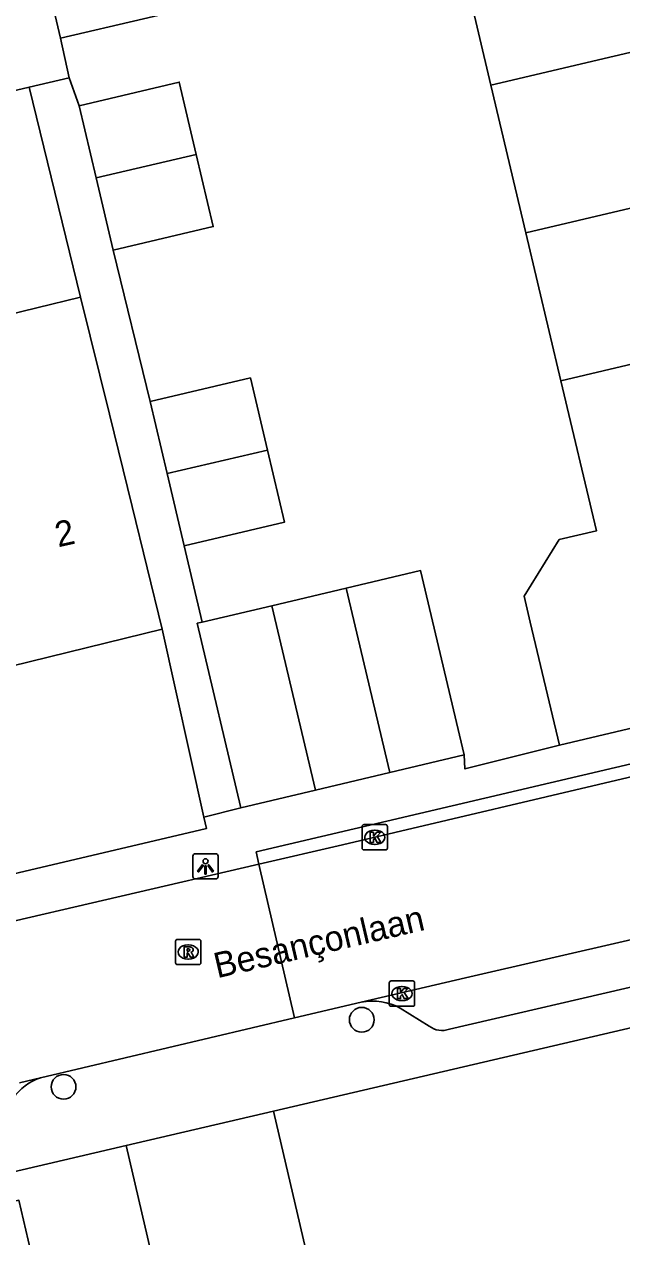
# Model space of a CAD drawing. Extents: x 158461 to 159795, y 387220 to 388672.
# Drawn here: x 159289.3 to 159312.9, y 388368.24 to 388416.18 of the extents above; entities that cross this region are included whole.
import ezdxf

# ---------------------------------------------------------------- set-up
doc = ezdxf.new("R2010")
doc.units = 0
for name, color, linetype in [('IMGEO_Boom', 7, 'Continuous'), ('IMGEO_Kolk', 7, 'Continuous'), ('IMGEO_Lichtpunt', 7, 'Continuous'), ('IMGEO_Openbare_ruimte_label', 7, 'Continuous'), ('IMGEO_Pand', 7, 'Continuous'), ('IMGEO_Pand_nummerreeks', 7, 'Continuous'), ('IMGEO_Rijbaan_lokaal_open', 7, 'Continuous'), ('IMGEO_Rioolput', 7, 'Continuous'), ('IMGEO_Voetpad_open', 7, 'Continuous')]:
    doc.layers.add(name, color=color, linetype=linetype)

msp = doc.modelspace()

# ---------------------------------------------------------------- linework, layer by layer
at = {"layer": 'IMGEO_Boom'}
for centre in [(159302.629, 388376.822), (159290.85, 388374.171)]:
    msp.add_circle(centre, 0.489, dxfattribs=at)
at = {"layer": 'IMGEO_Kolk'}
for p, q in [((159302.644, 388383.611), (159302.644, 388384.463)), ((159302.719, 388384.537), (159303.571, 388384.537)), ((159303.645, 388384.463), (159303.645, 388383.611)), ((159303.132, 388384.317), (159303.157, 388384.317)), ((159303.571, 388383.537), (159302.719, 388383.537)), ((159303.155, 388383.757), (159303.13, 388383.757)), ((159303.717, 388377.432), (159303.717, 388378.284)), ((159303.792, 388378.358), (159304.644, 388378.358)), ((159304.718, 388378.284), (159304.718, 388377.432)), ((159304.205, 388378.138), (159304.23, 388378.138)), ((159304.644, 388377.358), (159303.792, 388377.358)), ((159304.228, 388377.578), (159304.203, 388377.578))]:
    msp.add_line(p, q, dxfattribs=at)
for points in [[(159302.644, 388383.611), (159302.644, 388384.463)], [(159302.719, 388384.537), (159303.571, 388384.537)], [(159303.645, 388384.463), (159303.645, 388383.611)], [(159302.965, 388384.237), (159303.088, 388384.237), (159303.088, 388384.086), (159303.218, 388384.237), (159303.382, 388384.237), (159303.236, 388384.086), (159303.389, 388383.837), (159303.237, 388383.837), (159303.152, 388384.001), (159303.088, 388383.934), (159303.088, 388383.837), (159302.965, 388383.837), (159302.965, 388384.237)], [(159303.571, 388383.537), (159302.719, 388383.537)], [(159303.717, 388377.432), (159303.717, 388378.284)], [(159303.792, 388378.358), (159304.644, 388378.358)], [(159304.718, 388378.284), (159304.718, 388377.432)], [(159304.038, 388378.058), (159304.161, 388378.058), (159304.161, 388377.907), (159304.291, 388378.058), (159304.455, 388378.058), (159304.309, 388377.907), (159304.462, 388377.658), (159304.31, 388377.658), (159304.225, 388377.822), (159304.161, 388377.755), (159304.161, 388377.658), (159304.038, 388377.658), (159304.038, 388378.058)], [(159304.644, 388377.358), (159303.792, 388377.358)]]:
    msp.add_lwpolyline(points, dxfattribs=at)
for centre, start, end in [((159302.721, 388384.461), 91.552, 178.448), ((159302.721, 388384.461), 91.552, 178.448), ((159303.569, 388384.461), 1.552, 88.448), ((159303.569, 388384.461), 1.552, 88.448), ((159302.721, 388383.613), 181.552, 268.448), ((159302.721, 388383.613), 181.552, 268.448), ((159303.569, 388383.613), 271.552, 358.448), ((159303.569, 388383.613), 271.552, 358.448), ((159303.794, 388378.282), 91.552, 178.448), ((159303.794, 388378.282), 91.552, 178.448), ((159304.642, 388378.282), 1.552, 88.448), ((159304.642, 388378.282), 1.552, 88.448), ((159303.794, 388377.434), 181.552, 268.448), ((159303.794, 388377.434), 181.552, 268.448), ((159304.642, 388377.434), 271.552, 358.448), ((159304.642, 388377.434), 271.552, 358.448)]:
    msp.add_arc(centre, 0.0765, start, end, dxfattribs=at)
for centre, major_axis, ratio, start_param, end_param in [((159303.131, 388384.037), (-0.387, 0.002), 0.722429, 4.712389, 7.853982), ((159303.156, 388384.037), (-0.39, 0.002), 0.717154, 1.570796, 4.712389), ((159304.204, 388377.858), (-0.387, 0.002), 0.722429, 4.712389, 7.853982), ((159304.229, 388377.858), (-0.39, 0.002), 0.717154, 1.570796, 4.712389)]:
    msp.add_ellipse(centre, major_axis=major_axis, ratio=ratio, start_param=start_param, end_param=end_param, dxfattribs=at)
at = {"layer": 'IMGEO_Lichtpunt'}
for p, q in [((159295.959, 388383.291), (159295.959, 388382.484)), ((159295.959, 388383.291), (159295.959, 388382.484)), ((159296.861, 388383.386), (159296.053, 388383.386)), ((159296.861, 388383.386), (159296.053, 388383.386)), ((159296.955, 388382.484), (159296.955, 388383.291)), ((159296.955, 388382.484), (159296.955, 388383.291)), ((159296.053, 388382.39), (159296.861, 388382.39)), ((159296.053, 388382.39), (159296.861, 388382.39))]:
    msp.add_line(p, q, dxfattribs=at)
for points in [[(159296.333, 388382.955), (159296.372, 388382.927), (159296.184, 388382.665), (159296.146, 388382.692), (159296.333, 388382.955)], [(159296.435, 388382.907), (159296.482, 388382.907), (159296.482, 388382.585), (159296.435, 388382.585), (159296.435, 388382.907)], [(159296.545, 388382.927), (159296.583, 388382.954), (159296.77, 388382.692), (159296.731, 388382.664), (159296.545, 388382.927)]]:
    msp.add_lwpolyline(points, dxfattribs=at)
msp.add_circle((159296.458, 388383.089), 0.0994, dxfattribs=at)
for centre, start, end in [((159296.053, 388383.291), 90, 180), ((159296.053, 388383.291), 90, 180), ((159296.861, 388383.291), 0, 90), ((159296.861, 388383.291), 0, 90), ((159296.053, 388382.484), 180, 270), ((159296.053, 388382.484), 180, 270), ((159296.861, 388382.484), 270, 0), ((159296.861, 388382.484), 270, 360)]:
    msp.add_arc(centre, 0.0946, start, end, dxfattribs=at)
at = {"layer": 'IMGEO_Pand'}
for points in [[(159307.733, 388413.778), (159306.315, 388419.774), (159310.001, 388420.646), (159314.866, 388421.797), (159315.883, 388417.498), (159317.068, 388417.778), (159317.472, 388416.07)], [(159297.33, 388420.342), (159297.86, 388418.1), (159297.29, 388417.176), (159290.735, 388415.626)], [(159290.735, 388415.626), (159290.028, 388418.616)], [(159317.472, 388416.07), (159307.733, 388413.778)], [(159291.462, 388412.963), (159295.422, 388413.895), (159296.094, 388411.039)], [(159307.733, 388413.778), (159309.115, 388407.937)], [(159292.134, 388410.107), (159291.462, 388412.963)], [(159296.094, 388411.039), (159292.134, 388410.107)], [(159296.094, 388411.039), (159296.766, 388408.183), (159292.807, 388407.251)], [(159292.807, 388407.251), (159292.134, 388410.107)], [(159309.115, 388407.937), (159317.608, 388409.945), (159317.566, 388410.124)], [(159309.115, 388407.937), (159310.498, 388402.088)], [(159286.071, 388401.915), (159288.556, 388402.525), (159288.06, 388404.548), (159291.525, 388405.398)], [(159291.525, 388405.398), (159292.663, 388400.76), (159293.557, 388397.118), (159294.748, 388392.262)], [(159310.498, 388402.088), (159320.247, 388404.392)], [(159294.272, 388401.27), (159298.232, 388402.202), (159298.904, 388399.346)], [(159310.433, 388387.683), (159309.282, 388392.549), (159309.042, 388393.564), (159310.428, 388395.808), (159311.901, 388396.156), (159310.498, 388402.088)], [(159294.945, 388398.414), (159294.272, 388401.27)], [(159298.904, 388399.346), (159294.945, 388398.414)], [(159298.904, 388399.346), (159299.577, 388396.49), (159295.617, 388395.558)], [(159295.617, 388395.558), (159294.945, 388398.414)], [(159302.014, 388393.89), (159304.953, 388394.585), (159306.677, 388387.295)], [(159299.072, 388393.194), (159302.014, 388393.89)], [(159303.739, 388386.6), (159302.014, 388393.89)], [(159299.072, 388393.194), (159296.329, 388392.545)], [(159300.797, 388385.904), (159299.072, 388393.194)], [(159294.748, 388392.262), (159288.793, 388390.801)], [(159297.853, 388385.208), (159296.129, 388392.498), (159296.329, 388392.545)], [(159317.386, 388389.328), (159310.433, 388387.683)], [(159306.677, 388387.295), (159303.739, 388386.6)], [(159303.739, 388386.6), (159300.797, 388385.904)], [(159297.853, 388385.208), (159300.797, 388385.904)], [(159281.583, 388362.221), (159280.318, 388367.645), (159289.09, 388369.689), (159289.827, 388366.523), (159291.394, 388366.888), (159291.924, 388364.613)]]:
    msp.add_lwpolyline(points, dxfattribs=at)
at = {"layer": 'IMGEO_Rijbaan_lokaal_open'}
for points in [[(159291.078, 388414.059), (159290.735, 388415.626)], [(159289.492, 388413.689), (159286.688, 388413.035)], [(159291.078, 388414.059), (159289.492, 388413.689)], [(159314.051, 388386.606), (159301.865, 388383.737), (159298.567, 388382.97)], [(159287.678, 388380.439), (159298.567, 388382.97)], [(159298.567, 388382.97), (159299.978, 388376.893)], [(159302.611, 388377.513), (159306.732, 388378.483), (159316.498, 388380.73)], [(159302.611, 388377.513), (159299.978, 388376.893)], [(159299.978, 388376.893), (159289.936, 388374.529)], [(159289.936, 388374.529), (159289.106, 388374.334)], [(159293.323, 388371.845), (159299.138, 388373.211)], [(159299.138, 388373.211), (159305.466, 388346.084), (159310.286, 388343.123), (159314.646, 388324.254)], [(159304.918, 388321.956), (159293.323, 388371.845)]]:
    msp.add_lwpolyline(points, dxfattribs=at)
at = {"layer": 'IMGEO_Rioolput'}
for p, q in [((159295.272, 388379.076), (159295.272, 388379.928)), ((159295.347, 388380.002), (159296.199, 388380.002)), ((159295.76, 388379.782), (159295.785, 388379.782)), ((159296.273, 388379.928), (159296.273, 388379.076)), ((159295.783, 388379.222), (159295.758, 388379.222)), ((159296.199, 388379.002), (159295.347, 388379.002))]:
    msp.add_line(p, q, dxfattribs=at)
for points in [[(159295.272, 388379.076), (159295.272, 388379.928)], [(159295.347, 388380.002), (159296.199, 388380.002)], [(159295.861, 388379.7), (159295.609, 388379.702), (159295.609, 388379.302)], [(159296.273, 388379.928), (159296.273, 388379.076)], [(159295.609, 388379.302), (159295.733, 388379.302), (159295.733, 388379.464), (159295.744, 388379.464)], [(159295.787, 388379.621), (159295.733, 388379.621), (159295.733, 388379.54)], [(159295.733, 388379.54), (159295.785, 388379.54)], [(159295.791, 388379.435), (159295.862, 388379.302), (159296.002, 388379.302), (159295.937, 388379.428)], [(159296.199, 388379.002), (159295.347, 388379.002)]]:
    msp.add_lwpolyline(points, dxfattribs=at)
for centre, radius, start, end in [((159295.349, 388379.926), 0.0765, 91.552, 178.448), ((159295.349, 388379.926), 0.0765, 91.552, 178.448), ((159295.86, 388379.59), 0.109, 350.3612, 89.416), ((159296.197, 388379.926), 0.0765, 1.552, 88.448), ((159296.197, 388379.926), 0.0765, 1.552, 88.448), ((159295.743, 388379.411), 0.0533, 26.0293, 88.6989), ((159295.769, 388379.729), 0.19, 274.7715, 282.9687), ((159295.793, 388379.525), 0.0964, 77.0061, 93.1865), ((159295.807, 388379.582), 0.0378, 276.6634, 79.6772), ((159295.858, 388379.59), 0.112, 277.5842, 350.9817), ((159295.842, 388379.375), 0.108, 29.5134, 73.7905), ((159295.349, 388379.078), 0.0765, 181.552, 268.448), ((159295.349, 388379.078), 0.0765, 181.552, 268.448), ((159296.197, 388379.078), 0.0765, 271.552, 358.448), ((159296.197, 388379.078), 0.0765, 271.552, 358.448)]:
    msp.add_arc(centre, radius, start, end, dxfattribs=at)
for centre, major_axis, ratio, start_param, end_param in [((159295.759, 388379.502), (-0.387, 0.002), 0.722429, 4.712389, 7.853982), ((159295.784, 388379.502), (-0.39, 0.002), 0.717154, 1.570796, 4.712389)]:
    msp.add_ellipse(centre, major_axis=major_axis, ratio=ratio, start_param=start_param, end_param=end_param, dxfattribs=at)
at = {"layer": 'IMGEO_Voetpad_open'}
for points in [[(159291.525, 388405.398), (159289.492, 388413.689)], [(159291.462, 388412.963), (159291.078, 388414.059)], [(159294.272, 388401.27), (159292.807, 388407.251)], [(159296.329, 388392.545), (159295.617, 388395.558)], [(159296.397, 388384.836), (159294.748, 388392.262)], [(159310.433, 388387.683), (159306.701, 388386.74), (159306.677, 388387.295)], [(159298.567, 388382.97), (159298.459, 388383.458), (159313.943, 388387.094), (159314.051, 388386.606)], [(159296.397, 388384.836), (159297.853, 388385.208)], [(159269.469, 388378.022), (159296.503, 388384.388), (159296.397, 388384.836)], [(159313.932, 388378.269), (159306.091, 388376.447)], [(159299.138, 388373.211), (159318.096, 388377.642)], [(159305.292, 388376.569), (159304.152, 388377.28)], [(159293.323, 388371.845), (159265.116, 388365.249)]]:
    msp.add_lwpolyline(points, dxfattribs=at)
for centre, radius, start, end in [((159303.068, 388375.324), 2.236, 61.0095, 101.7945), ((159305.804, 388377.248), 0.85, 232.9394, 289.6977), ((159290.618, 388372.494), 2.146, 108.5299, 145.0051)]:
    msp.add_arc(centre, radius, start, end, dxfattribs=at)

# ---------------------------------------------------------------- texts
at = {"layer": 'IMGEO_Openbare_ruimte_label'}
msp.add_text('Besançonlaan', height=1, rotation=13.1191, dxfattribs=at).set_placement((159296.921, 388378.461))
at = {"layer": 'IMGEO_Pand_nummerreeks'}
msp.add_text('2', height=1, rotation=12.579, dxfattribs=at).set_placement((159290.638, 388395.5))

doc.saveas('drawing.dxf')
